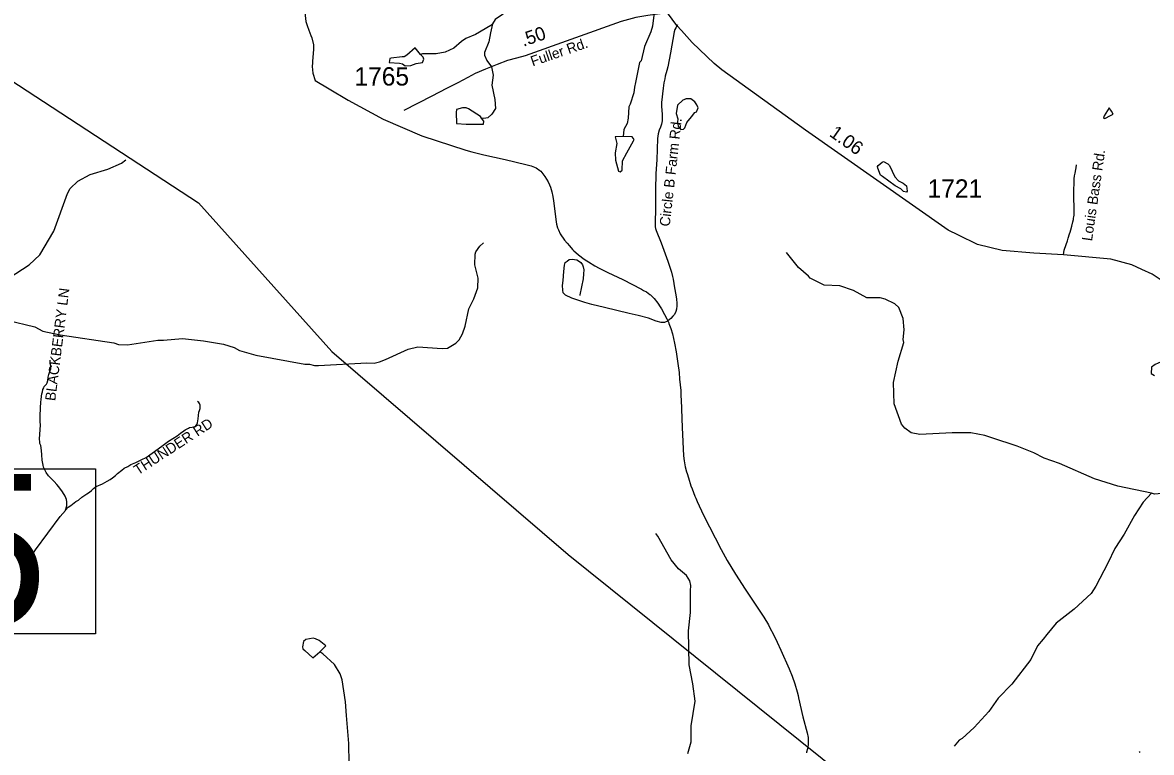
# Model space of a CAD drawing. Extents: x 1950930 to 2061844, y 904556 to 1017002.
# Drawn here: x 2039074 to 2049531, y 917199 to 923958 of the extents above; entities that cross this region are included whole.
import ezdxf

# ---------------------------------------------------------------- set-up
doc = ezdxf.new("R2010")
doc.units = 0
for name, color, linetype in [('Exist Hydrographic Creek Single Shore', 7, 'Continuous'), ('Exist Hydrographic Misc Water Feature', 7, 'Continuous'), ('Exist Road Non-System Type 51', 7, 'Continuous'), ('Exist Road Non-System Type 51 Label', 7, 'Continuous'), ('Exist Road Primary US Structure Standard Bridge CELL', 7, 'Continuous'), ('Exist Road Secondary Structure Standard Bridge Number Label', 7, 'Continuous'), ('Exist Road Secondary Type 51 Attributed', 7, 'Continuous'), ('Exist Road Secondary Type 51 Label', 7, 'Continuous'), ('Exist Road Secondary Type 51 Number Label', 7, 'Continuous'), ('Exist Utilities Electrical Transmission Line', 7, 'Continuous')]:
    doc.layers.add(name, color=color, linetype=linetype)

msp = doc.modelspace()

# ---------------------------------------------------------------- linework, layer by layer
at = {"layer": 'Exist Hydrographic Creek Single Shore'}
for points in [[(2038621, 921364), (2038645, 921368), (2038781, 921448), (2038855, 921516), (2038887, 921554), (2039134, 921715), (2039234, 921807), (2039364, 922027), (2039489, 922375), (2039515, 922423), (2039585, 922488), (2039701, 922550), (2039865, 922602), (2039991, 922656), (2040030, 922688)], [(2041814, 920782), (2042264, 920807), (2042330, 920803), (2042380, 920815), (2042436, 920837), (2042646, 920935), (2042734, 920956), (2042962, 920940), (2043010, 920944), (2043086, 920988), (2043118, 921020), (2043150, 921076), (2043175, 921148), (2043207, 921308), (2043255, 921400), (2043291, 921501), (2043294, 921592), (2043264, 921713), (2043266, 921813), (2043274, 921836), (2043310, 921888), (2043344, 921917)], [(2049530, 919601), (2049220, 919664), (2049002, 919734), (2048678, 919875), (2048537, 919923), (2048441, 919974), (2048287, 920036), (2048053, 920112), (2047989, 920135), (2047857, 920159), (2047685, 920159), (2047385, 920144), (2047305, 920158), (2047245, 920202), (2047217, 920238), (2047149, 920426), (2047142, 920626), (2047184, 920822), (2047236, 920994), (2047230, 921022), (2047239, 921114), (2047231, 921218), (2047191, 921318), (2047155, 921354), (2047063, 921398), (2047019, 921410), (2046895, 921409), (2046771, 921477), (2046643, 921521), (2046499, 921525), (2046370, 921591), (2046354, 921610), (2046260, 921690), (2046150, 921830)], [(2038621, 921364), (2038775, 921312), (2038809, 921276), (2038859, 921234), (2038931, 921202), (2039186, 921139), (2039260, 921099), (2039422, 921067), (2039920, 920992), (2039962, 920976), (2040046, 920973), (2040326, 921017), (2040378, 921017), (2040554, 921033), (2040750, 921012), (2040936, 920980), (2041034, 920948), (2041082, 920920), (2041234, 920879), (2041688, 920794), (2041732, 920794), (2041778, 920782), (2041814, 920782)], [(2049530, 919601), (2049454, 919516), (2049374, 919392), (2049277, 919220), (2049193, 919088), (2049127, 918950), (2049016, 918739), (2048972, 918671), (2048814, 918527), (2048649, 918395), (2048561, 918291), (2048529, 918247), (2048475, 918186), (2048415, 918058), (2048237, 917830), (2048110, 917700), (2048026, 917579), (2047890, 917429), (2047779, 917329), (2047750, 917313), (2047703, 917257)], [(2050314, 919462), (2050266, 919470), (2050186, 919520), (2050048, 919581), (2049938, 919613), (2049854, 919625), (2049594, 919593), (2049558, 919592), (2049530, 919601)], [(2045235, 917190), (2045267, 917298), (2045268, 917446), (2045304, 917674), (2045282, 917834), (2045249, 918010), (2045241, 918326), (2045260, 918496), (2045262, 918696), (2045264, 918744), (2045256, 918788), (2045224, 918836), (2045151, 918898), (2045083, 918982), (2044959, 919202), (2044939, 919226)], [(2042878, 915426), (2042802, 915552), (2042778, 915638), (2042773, 915869), (2042737, 915965), (2042687, 916017), (2042501, 916145), (2042435, 916185), (2042355, 916271), (2042244, 916435), (2042180, 916562), (2042150, 916646), (2042118, 916774), (2042102, 916910), (2042095, 917282), (2042074, 917542), (2042066, 917666), (2042034, 917872), (2042016, 917926), (2041963, 918014), (2041855, 918112), (2041827, 918130)]]:
    msp.add_lwpolyline(points, dxfattribs=at)
at = {"layer": 'Exist Hydrographic Misc Water Feature'}
for p, q in [((2041764, 923491), (2041783, 923422)), ((2041783, 923422), (2041915, 923343)), ((2041783, 923422), (2041915, 923343)), ((2043866, 922587), (2043875, 922581)), ((2043875, 922581), (2043913, 922534)), ((2043875, 922581), (2043913, 922534)), ((2044883, 921441), (2044891, 921436)), ((2045059, 921176), (2045061, 921172)), ((2045093, 921074), (2045112, 920989)), ((2046336, 917201), (2046335, 917196))]:
    msp.add_line(p, q, dxfattribs=at)
for points in [[(2044955, 924332), (2044885, 924316), (2044789, 924311), (2044639, 924285), (2044583, 924257), (2044532, 924211), (2044410, 924131), (2044360, 924115), (2044316, 924115), (2044040, 924146), (2043912, 924138), (2043794, 924114), (2043666, 924115), (2043586, 924079), (2043452, 923987), (2043428, 923947)], [(2044955, 924332), (2044924, 924264), (2044884, 924207), (2044880, 924156), (2044920, 924028), (2044910, 923924), (2044894, 923872), (2044836, 923736), (2044803, 923603), (2044789, 923587), (2044753, 923403), (2044741, 923361), (2044737, 923307), (2044701, 923203), (2044689, 923179), (2044684, 923073), (2044674, 923025), (2044642, 922967), (2044636, 922903)], [(2041708, 924159), (2041692, 924106), (2041687, 924050), (2041699, 923967), (2041711, 923930)], [(2041708, 924159), (2041692, 924106), (2041687, 924050), (2041699, 923967), (2041711, 923930)], [(2041711, 923930), (2041725, 923888), (2041743, 923839)], [(2041711, 923930), (2041725, 923888), (2041743, 923839)], [(2043428, 923947), (2043412, 923931), (2043268, 923848), (2043180, 923812), (2043140, 923784), (2043070, 923720), (2042989, 923684), (2042905, 923668), (2042777, 923670), (2042761, 923662)], [(2043428, 923947), (2043408, 923863), (2043393, 923779), (2043352, 923681), (2043353, 923657), (2043373, 923607), (2043417, 923547), (2043433, 923471), (2043421, 923379), (2043449, 923247), (2043454, 923163), (2043422, 923109), (2043384, 923077), (2043346, 923069), (2043326, 923072)], [(2041743, 923839), (2041752, 923816), (2041769, 923752), (2041769, 923737)], [(2041743, 923839), (2041752, 923816), (2041769, 923752), (2041769, 923737)], [(2041769, 923737), (2041770, 923708), (2041760, 923602), (2041759, 923586)], [(2041769, 923737), (2041770, 923708), (2041760, 923602), (2041759, 923586)], [(2042761, 923662), (2042712, 923725), (2042633, 923657), (2042609, 923641), (2042589, 923641)], [(2041759, 923586), (2041757, 923552), (2041759, 923521), (2041764, 923491)], [(2041759, 923586), (2041757, 923552), (2041759, 923521), (2041764, 923491)], [(2042589, 923641), (2042487, 923629), (2042475, 923625), (2042469, 923589), (2042565, 923581), (2042593, 923577), (2042617, 923559), (2042671, 923561)], [(2042671, 923561), (2042721, 923578), (2042777, 923589), (2042791, 923618), (2042785, 923638), (2042761, 923662)], [(2041915, 923343), (2042090, 923239), (2042414, 923065), (2042772, 922908)], [(2041915, 923343), (2042090, 923239), (2042414, 923065), (2042772, 922908)], [(2043184, 923170), (2043148, 923168), (2043094, 923152), (2043090, 923124), (2043094, 923022), (2043182, 923016)], [(2043326, 923072), (2043316, 923089), (2043205, 923160), (2043184, 923170)], [(2045215, 923250), (2045191, 923240), (2045142, 923192), (2045129, 923116), (2045144, 923068), (2045142, 923036)], [(2045270, 923086), (2045302, 923124), (2045318, 923132), (2045331, 923168), (2045321, 923197), (2045301, 923224), (2045263, 923252), (2045219, 923252), (2045215, 923250)], [(2049160, 923138), (2049140, 923170), (2049094, 923096)], [(2043182, 923016), (2043344, 923017), (2043348, 923045), (2043326, 923072)], [(2045142, 923036), (2045146, 923000), (2045170, 922968), (2045196, 922972), (2045208, 922984), (2045226, 923032), (2045270, 923086)], [(2049094, 923096), (2049088, 923074), (2049100, 923069), (2049151, 923098)], [(2049151, 923098), (2049175, 923110), (2049160, 923138)], [(2042772, 922908), (2043179, 922776), (2043234, 922762)], [(2042772, 922908), (2043179, 922776), (2043234, 922762)], [(2044636, 922903), (2044564, 922899), (2044580, 922839), (2044562, 922751)], [(2044670, 922751), (2044734, 922863), (2044738, 922875), (2044722, 922901), (2044636, 922903)], [(2043234, 922762), (2043348, 922734), (2043544, 922690), (2043735, 922644)], [(2043234, 922762), (2043348, 922734), (2043544, 922690), (2043735, 922644)], [(2044562, 922751), (2044567, 922683), (2044595, 922583), (2044611, 922575), (2044627, 922591), (2044631, 922679), (2044670, 922751)], [(2043735, 922644), (2043785, 922630), (2043832, 922612), (2043866, 922587)], [(2043735, 922644), (2043785, 922630), (2043832, 922612), (2043866, 922587)], [(2047157, 922446), (2047041, 922534), (2047021, 922546), (2046995, 922610), (2046992, 922625), (2047000, 922633)], [(2047000, 922633), (2047038, 922666), (2047050, 922670), (2047090, 922650), (2047104, 922634), (2047155, 922530), (2047189, 922494), (2047231, 922470)], [(2043913, 922534), (2043942, 922482), (2043954, 922454)], [(2043913, 922534), (2043942, 922482), (2043954, 922454)], [(2043954, 922454), (2043963, 922434), (2043977, 922390), (2043987, 922348), (2043993, 922308), (2044016, 922114), (2044021, 922092)], [(2043954, 922454), (2043963, 922434), (2043977, 922390), (2043987, 922348), (2043993, 922308), (2044016, 922114), (2044021, 922092)], [(2047231, 922470), (2047261, 922446), (2047269, 922398), (2047261, 922386), (2047233, 922394), (2047209, 922418), (2047157, 922446)], [(2044021, 922092), (2044030, 922058), (2044038, 922039)], [(2044021, 922092), (2044030, 922058), (2044038, 922039)], [(2044038, 922039), (2044053, 922003), (2044093, 921944), (2044118, 921915)], [(2044038, 922039), (2044053, 922003), (2044093, 921944), (2044118, 921915)], [(2044118, 921915), (2044139, 921890), (2044169, 921858)], [(2044118, 921915), (2044139, 921890), (2044169, 921858)], [(2044169, 921858), (2044181, 921845), (2044199, 921829)], [(2044169, 921858), (2044181, 921845), (2044199, 921829)], [(2044199, 921829), (2044222, 921808), (2044236, 921797)], [(2044199, 921829), (2044222, 921808), (2044236, 921797)], [(2044236, 921797), (2044263, 921776), (2044285, 921761)], [(2044236, 921797), (2044263, 921776), (2044285, 921761)], [(2044285, 921761), (2044315, 921741), (2044374, 921706), (2044414, 921685)], [(2044285, 921761), (2044315, 921741), (2044374, 921706), (2044414, 921685)], [(2044414, 921685), (2044435, 921673), (2044457, 921663)], [(2044414, 921685), (2044435, 921673), (2044457, 921663)], [(2044457, 921663), (2044495, 921644), (2044634, 921580), (2044806, 921489), (2044827, 921477)], [(2044457, 921663), (2044495, 921644), (2044634, 921580), (2044806, 921489), (2044827, 921477)], [(2044827, 921477), (2044852, 921463), (2044883, 921441)], [(2044827, 921477), (2044852, 921463), (2044883, 921441)], [(2044891, 921436), (2044925, 921402), (2044959, 921358), (2044979, 921327)], [(2044891, 921436), (2044925, 921402), (2044959, 921358), (2044979, 921327)], [(2044979, 921327), (2044992, 921307), (2045021, 921256)], [(2044979, 921327), (2044992, 921307), (2045021, 921256)], [(2045021, 921256), (2045043, 921214), (2045059, 921176)], [(2045021, 921256), (2045043, 921214), (2045059, 921176)], [(2045061, 921172), (2045078, 921126), (2045093, 921074)], [(2045061, 921172), (2045078, 921126), (2045093, 921074)], [(2045112, 920989), (2045127, 920908), (2045137, 920843)], [(2045112, 920989), (2045127, 920908), (2045137, 920843)], [(2045137, 920843), (2045147, 920780), (2045152, 920738)], [(2045137, 920843), (2045147, 920780), (2045152, 920738)], [(2049662, 920780), (2049634, 920813), (2049622, 920816), (2049564, 920792), (2049532, 920768), (2049528, 920708), (2049558, 920690)], [(2045152, 920738), (2045155, 920717), (2045160, 920657)], [(2045152, 920738), (2045155, 920717), (2045160, 920657)], [(2045160, 920657), (2045170, 920550), (2045173, 920497)], [(2045160, 920657), (2045170, 920550), (2045173, 920497)], [(2045173, 920497), (2045175, 920464), (2045183, 920208)], [(2045173, 920497), (2045175, 920464), (2045183, 920208)], [(2045183, 920208), (2045195, 919946), (2045201, 919900), (2045213, 919843), (2045225, 919797)], [(2045183, 920208), (2045195, 919946), (2045201, 919900), (2045213, 919843), (2045225, 919797)], [(2045225, 919797), (2045229, 919781), (2045242, 919741)], [(2045225, 919797), (2045229, 919781), (2045242, 919741)], [(2045242, 919741), (2045264, 919669), (2045275, 919640)], [(2045242, 919741), (2045264, 919669), (2045275, 919640)], [(2045275, 919640), (2045301, 919573), (2045309, 919554)], [(2045275, 919640), (2045301, 919573), (2045309, 919554)], [(2045309, 919554), (2045323, 919522), (2045382, 919396)], [(2045309, 919554), (2045323, 919522), (2045382, 919396)], [(2045382, 919396), (2045545, 919078), (2045601, 918977), (2045679, 918849), (2045766, 918712), (2045940, 918450), (2045983, 918380), (2046000, 918347)], [(2045382, 919396), (2045545, 919078), (2045601, 918977), (2045679, 918849), (2045766, 918712), (2045940, 918450), (2045983, 918380), (2046000, 918347)], [(2046000, 918347), (2046027, 918298), (2046065, 918220)], [(2046000, 918347), (2046027, 918298), (2046065, 918220)], [(2041787, 918250), (2041767, 918256), (2041699, 918246), (2041677, 918226), (2041667, 918178), (2041671, 918157), (2041687, 918143)], [(2041827, 918130), (2041883, 918186), (2041821, 918234), (2041787, 918250)], [(2041687, 918143), (2041763, 918074), (2041827, 918130)], [(2046065, 918220), (2046099, 918147), (2046176, 917974), (2046202, 917906)], [(2046065, 918220), (2046099, 918147), (2046176, 917974), (2046202, 917906)], [(2046202, 917906), (2046227, 917833), (2046249, 917760), (2046257, 917725)], [(2046202, 917906), (2046227, 917833), (2046249, 917760), (2046257, 917725)], [(2046257, 917725), (2046262, 917705), (2046301, 917528), (2046342, 917379), (2046351, 917336), (2046352, 917304), (2046351, 917288)], [(2046257, 917725), (2046262, 917705), (2046301, 917528), (2046342, 917379), (2046351, 917336), (2046352, 917304), (2046351, 917288)], [(2046347, 917252), (2046344, 917231), (2046336, 917201)], [(2046347, 917252), (2046344, 917231), (2046336, 917201)], [(2046351, 917288), (2046350, 917268), (2046347, 917252)], [(2046351, 917288), (2046350, 917268), (2046347, 917252)]]:
    msp.add_lwpolyline(points, dxfattribs=at)
at = {"layer": 'Exist Road Non-System Type 51'}
for points in [[(2045140, 923936), (2045124, 923910), (2045117, 923895), (2045110, 923872), (2045077, 923679), (2045052, 923549), (2045043, 923514), (2045027, 923461), (2045022, 923436), (2045014, 923399), (2045007, 923350), (2044992, 923217), (2044993, 923180), (2044998, 923109), (2045000, 923076), (2045000, 923048), (2044993, 923017), (2044982, 922990), (2044971, 922963), (2044963, 922929), (2044956, 922886), (2044948, 922687), (2044939, 922560), (2044937, 922410), (2044938, 922249), (2044933, 922092), (2044934, 922067), (2044936, 922050), (2044942, 922031), (2044988, 921919), (2045051, 921750), (2045084, 921647), (2045094, 921606), (2045099, 921581), (2045114, 921500), (2045125, 921437), (2045132, 921398), (2045134, 921361), (2045134, 921334), (2045130, 921305), (2045126, 921283), (2045112, 921256), (2045096, 921239), (2045078, 921218), (2045048, 921192), (2045020, 921181), (2044989, 921179), (2044944, 921193), (2044873, 921220), (2044775, 921244), (2044692, 921263), (2044465, 921318), (2044347, 921346), (2044281, 921366), (2044161, 921406), (2044103, 921433), (2044083, 921455), (2044077, 921479), (2044076, 921524), (2044081, 921569), (2044088, 921654), (2044094, 921710), (2044101, 921735), (2044117, 921750), (2044138, 921764), (2044164, 921767), (2044208, 921761), (2044224, 921751), (2044245, 921735), (2044260, 921715), (2044268, 921696), (2044274, 921667), (2044270, 921630), (2044266, 921584), (2044235, 921436), (2044235, 921431)], [(2048715, 921808), (2048718, 921829), (2048723, 921851), (2048740, 921904), (2048754, 921936), (2048761, 921960), (2048773, 922001), (2048778, 922018), (2048784, 922039), (2048794, 922074), (2048803, 922113), (2048808, 922133), (2048810, 922147), (2048812, 922160), (2048814, 922176), (2048815, 922196), (2048816, 922214), (2048815, 922234), (2048814, 922249), (2048814, 922272), (2048812, 922307), (2048811, 922334), (2048812, 922373), (2048813, 922418), (2048814, 922463), (2048816, 922511), (2048819, 922540), (2048823, 922565), (2048830, 922597), (2048833, 922613), (2048837, 922640)], [(2039472, 919441), (2039483, 919482), (2039485, 919503), (2039484, 919520), (2039480, 919542), (2039467, 919571), (2039444, 919613), (2039409, 919660), (2039392, 919680), (2039365, 919708), (2039314, 919759), (2039292, 919791), (2039277, 919821), (2039267, 919842), (2039263, 919860), (2039256, 919904), (2039252, 919955), (2039248, 919995), (2039242, 920041), (2039235, 920061), (2039233, 920074), (2039232, 920099), (2039240, 920234), (2039237, 920260), (2039238, 920299), (2039238, 920324), (2039240, 920377), (2039241, 920408), (2039242, 920424), (2039244, 920445), (2039246, 920464), (2039248, 920498), (2039252, 920520), (2039257, 920539), (2039262, 920559), (2039270, 920576), (2039275, 920589), (2039284, 920596), (2039294, 920609), (2039302, 920623), (2039307, 920642), (2039312, 920674), (2039317, 920700), (2039322, 920716), (2039330, 920735), (2039334, 920752), (2039334, 920779), (2039329, 920802), (2039329, 920833)], [(2039472, 919441), (2039496, 919470), (2039521, 919487), (2039566, 919522), (2039591, 919536), (2039624, 919564), (2039670, 919593), (2039694, 919608), (2039712, 919624), (2039732, 919643), (2039756, 919663), (2039814, 919685), (2039858, 919711), (2039884, 919726), (2039906, 919742), (2039934, 919764), (2039952, 919782), (2039992, 919813), (2040015, 919830), (2040048, 919847), (2040077, 919865), (2040124, 919884), (2040178, 919912), (2040218, 919931), (2040364, 920035), (2040425, 920081), (2040505, 920132), (2040537, 920157), (2040566, 920176), (2040579, 920187), (2040593, 920194), (2040610, 920203), (2040621, 920207), (2040646, 920210), (2040669, 920217), (2040678, 920224), (2040688, 920236), (2040695, 920250), (2040701, 920288), (2040702, 920319), (2040708, 920350), (2040714, 920366), (2040718, 920385), (2040719, 920396), (2040718, 920414), (2040714, 920430), (2040708, 920440), (2040694, 920449)], [(2039070, 918901), (2039132, 918979), (2039194, 919076), (2039423, 919383), (2039470, 919438), (2039472, 919441)], [(2049428, 917197), (2049420, 917207)]]:
    msp.add_lwpolyline(points, dxfattribs=at)
at = {"layer": 'Exist Road Secondary Structure Standard Bridge Number Label'}
msp.add_lwpolyline([(2037173, 919826), (2039749, 919826), (2039749, 918296), (2037173, 918296)], close=True, dxfattribs=at)
at = {"layer": 'Exist Road Secondary Type 51 Attributed'}
for points in [[(2045047, 924049), (2044866, 924025), (2044754, 924005), (2044619, 923968), (2043729, 923649), (2043649, 923628), (2043567, 923607), (2043470, 923571), (2043363, 923528), (2043266, 923486), (2043197, 923450), (2043106, 923399), (2043002, 923349), (2042865, 923276), (2042605, 923143)], [(2049798, 921448), (2049714, 921512), (2049537, 921628), (2049441, 921672), (2049349, 921713), (2049155, 921768), (2048716, 921807), (2048440, 921822), (2048149, 921847), (2047921, 921904), (2047745, 921989), (2047647, 922036), (2046326, 922961), (2045551, 923521), (2045481, 923578), (2045278, 923775), (2045177, 923885), (2045135, 923932), (2045092, 923991), (2045047, 924049)]]:
    msp.add_lwpolyline(points, dxfattribs=at)
at = {"layer": 'Exist Utilities Electrical Transmission Line'}
msp.add_lwpolyline([(2036919, 925116), (2038712, 923588), (2040703, 922289), (2041939, 920912), (2044129, 919032), (2047846, 916047)], dxfattribs=at)

# ---------------------------------------------------------------- texts
at = {"layer": 'Exist Road Non-System Type 51 Label'}
for s, rotation, p in [('Circle B Farm Rd.', 83.5691, (2045068, 922066)), ('Louis Bass Rd.', 81.6863, (2048980, 921930)), ('  BLACKBERRY LN', 82.7996, (2039367, 920380)), ('  THUNDER RD', 33.0535, (2040084, 919725))]:
    msp.add_text(s, height=95, rotation=rotation, dxfattribs=at).set_placement(p)
at = {"layer": 'Exist Road Primary US Structure Standard Bridge CELL'}
for s, rotation, p in [('.50', 18.966, (2043713, 923734)), ('1.06', 324.5322, (2046539, 922913))]:
    msp.add_text(s, height=125, rotation=rotation, dxfattribs=at).set_placement(p)
at = {"layer": 'Exist Road Secondary Structure Standard Bridge Number Label'}
msp.add_text('15', height=1400, dxfattribs=at).set_placement((2037223, 918376))
at = {"layer": 'Exist Road Secondary Type 51 Label'}
msp.add_text('Fuller Rd.', height=95, rotation=18.966, dxfattribs=at).set_placement((2043799, 923551))
at = {"layer": 'Exist Road Secondary Type 51 Number Label'}
for s, p in [('1765', (2042148, 923375)), ('1721', (2047457, 922336))]:
    msp.add_text(s, height=170, dxfattribs=at).set_placement(p)

doc.saveas('drawing.dxf')
